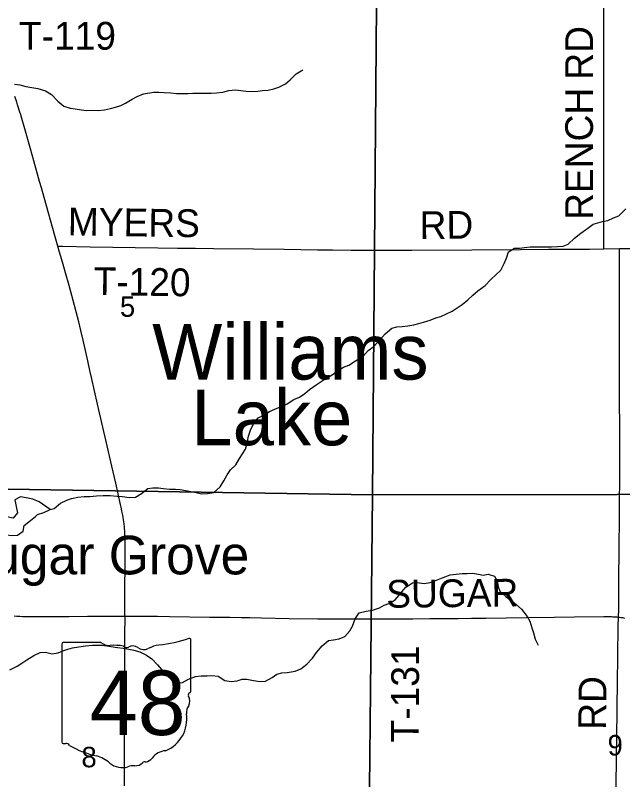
# Model space of a CAD drawing. Extents: x 0 to 680, y 0 to 440.
# Drawn here: x 352.89 to 374.79, y 372.98 to 400.53 of the extents above; entities that cross this region are included whole.
import ezdxf

# ---------------------------------------------------------------- set-up
doc = ezdxf.new("R2010")
doc.units = 0
for name, color, linetype in [('GM_X_County_Road', 7, 'Continuous'), ('GM_X_County_Road_Text', 7, 'Continuous'), ('GM_X_Minor_Lake', 7, 'Continuous'), ('GM_X_Minor_Lake_Text', 7, 'Continuous'), ('GM_X_Minor_River', 7, 'Continuous'), ('GM_X_Section', 7, 'Continuous'), ('GM_X_Section_Text', 7, 'Continuous'), ('GM_X_State_Location', 7, 'Continuous'), ('GM_X_State_Route', 7, 'Continuous'), ('GM_X_State_Shield', 7, 'Continuous'), ('GM_X_Township_Road', 7, 'Continuous'), ('GM_X_Township_Road_Text', 7, 'Continuous'), ('GM_X_Unincorporated_Text', 7, 'Continuous')]:
    doc.layers.add(name, color=color, linetype=linetype)

msp = doc.modelspace()

# ---------------------------------------------------------------- linework, layer by layer
at = {"layer": 'GM_X_County_Road'}
for points in [[(352.856, 378.881), (352.946, 378.877), (353.063, 378.871), (353.151, 378.866), (353.294, 378.866), (354.233, 378.865), (354.825, 378.863), (355.493, 378.871), (356.314, 378.871), (356.849, 378.876)], [(356.849, 378.876), (356.957, 378.875), (357.278, 378.873), (358.017, 378.868), (358.47, 378.864), (359.894, 378.837), (360.627, 378.831), (361.032, 378.824), (361.35, 378.822), (361.776, 378.813), (362.766, 378.793), (363.803, 378.776), (364.361, 378.779), (364.963, 378.775), (365.368, 378.779), (365.72, 378.775)], [(365.72, 378.775), (365.981, 378.773), (366.255, 378.772), (366.769, 378.775), (367.229, 378.778), (367.843, 378.786), (368.193, 378.791), (368.39, 378.79), (368.653, 378.79), (368.861, 378.793), (369.343, 378.801), (369.857, 378.805), (371.325, 378.821), (372.321, 378.833), (373.055, 378.843), (374.117, 378.858), (374.391, 378.855), (374.437, 378.853), (374.499, 378.852), (374.555, 378.847), (374.599, 378.843), (374.641, 378.839)], [(374.641, 378.839), (374.675, 378.835), (374.731, 378.827), (374.783, 378.819), (374.861, 378.804)]]:
    msp.add_lwpolyline(points, dxfattribs=at)
at = {"layer": 'GM_X_Minor_Lake'}
for points in [[(353.754, 382.994), (353.528, 383.085), (353.288, 383.136), (353.081, 383.179), (352.879, 383.062), (352.928, 382.82), (352.971, 382.592), (352.821, 382.407), (352.594, 382.458), (352.393, 382.441), (352.362, 382.201), (352.345, 381.973), (352.556, 381.809), (352.803, 381.778), (352.971, 381.795), (353.174, 381.939), (353.211, 382.146), (353.441, 382.316), (353.618, 382.467)], [(353.618, 382.467), (353.693, 382.539), (353.928, 382.609), (354.157, 382.719), (353.754, 382.994)]]:
    msp.add_lwpolyline(points, dxfattribs=at)
at = {"layer": 'GM_X_Minor_River'}
for points in [[(352.87, 398.05), (353.063, 398.02), (353.277, 397.969), (353.704, 397.895), (353.983, 397.803), (354.202, 397.679), (354.432, 397.441), (354.65, 397.257), (354.876, 397.179), (355.05, 397.156), (355.276, 397.119), (355.45, 397.102), (355.644, 397.106), (355.878, 397.095), (356.106, 397.125), (356.328, 397.168), (356.509, 397.218), (356.704, 397.282), (356.873, 397.366), (357.109, 397.502), (357.285, 397.6), (357.514, 397.703), (357.89, 397.764), (358.064, 397.754), (358.258, 397.751), (358.505, 397.733), (358.705, 397.716), (358.906, 397.713), (359.12, 397.716), (359.301, 397.726), (359.529, 397.729), (359.736, 397.725), (359.957, 397.728), (360.144, 397.732), (360.379, 397.755), (360.594, 397.818), (360.835, 397.847), (361.029, 397.817), (361.222, 397.8), (361.403, 397.784), (361.637, 397.793), (361.812, 397.817), (362.012, 397.827), (362.214, 397.877), (362.396, 397.934), (362.639, 398.057), (362.808, 398.208), (363.019, 398.419), (363.256, 398.562)], [(373.895, 393.05), (374.07, 393.101), (374.251, 393.131), (374.46, 393.228), (374.655, 393.305), (374.9, 393.555)], [(354.157, 382.719), (354.292, 382.75), (354.522, 382.94), (354.752, 383.05), (354.92, 383.108), (355.148, 383.157), (355.383, 383.18), (355.577, 383.19), (355.825, 383.213), (356.059, 383.222), (356.32, 383.217), (356.567, 383.2), (356.755, 383.183), (357.002, 383.152), (357.222, 383.162), (357.445, 383.292), (357.669, 383.469), (357.857, 383.499), (358.058, 383.496), (358.231, 383.472), (358.452, 383.455), (358.672, 383.445), (358.839, 383.435), (359.04, 383.405), (359.22, 383.368), (359.413, 383.325), (359.613, 383.288), (359.827, 383.291), (360.055, 383.334), (360.28, 383.531), (360.417, 383.756), (360.535, 383.968), (360.658, 384.147), (360.842, 384.331), (360.979, 384.55), (361.089, 384.722), (361.193, 384.895), (361.256, 385.114), (361.307, 385.355), (361.371, 385.574), (361.489, 385.827), (361.653, 386.018), (361.849, 386.122), (362.065, 386.245), (362.254, 386.329), (362.456, 386.413), (362.692, 386.529), (362.942, 386.679), (363.144, 386.769), (363.327, 386.9), (363.497, 387.044), (363.747, 387.207), (364.025, 387.397), (364.315, 387.566), (364.532, 387.723), (364.722, 387.853), (364.917, 387.924), (365.154, 388.08), (365.431, 388.249), (365.621, 388.447), (365.818, 388.591), (366.022, 388.815), (366.234, 389.052), (366.465, 389.256), (366.646, 389.306), (366.84, 389.316), (367.041, 389.333), (367.263, 389.369), (367.438, 389.427), (367.612, 389.47), (367.855, 389.546), (368.05, 389.623), (368.231, 389.674), (368.44, 389.764), (368.649, 389.867), (368.825, 389.992), (369.008, 390.102), (369.205, 390.28), (369.395, 390.437), (369.572, 390.595), (369.829, 390.791), (370.04, 391.002), (370.394, 391.344), (370.525, 391.582), (370.602, 391.782), (370.673, 392.002), (370.889, 392.132), (371.069, 392.135), (371.257, 392.159), (371.458, 392.182), (371.679, 392.185), (371.873, 392.188), (372.221, 392.182), (372.442, 392.192), (372.65, 392.208), (372.832, 392.285), (373.056, 392.496), (373.28, 392.672), (373.537, 392.862), (373.727, 392.999), (373.895, 393.05)], [(352.701, 376.943), (352.957, 377.073), (353.133, 377.184), (353.309, 377.301), (353.559, 377.451), (353.788, 377.561), (353.983, 377.578), (354.222, 377.52), (354.437, 377.557), (354.612, 377.621), (354.787, 377.678), (354.962, 377.728), (355.19, 377.765), (355.425, 377.807), (355.679, 377.823), (355.867, 377.827), (356.041, 377.83), (356.334, 377.785), (356.575, 377.747), (356.788, 377.717), (356.988, 377.687), (357.162, 377.65), (357.381, 377.586), (357.62, 377.461), (357.819, 377.331), (358.022, 377.113), (358.173, 376.936), (358.351, 376.752), (358.522, 376.581), (358.754, 376.463), (358.928, 376.481), (359.144, 376.604), (359.387, 376.694), (359.594, 376.717), (359.808, 376.72), (359.983, 376.737), (360.21, 376.706), (360.448, 376.555), (360.681, 376.517), (360.896, 376.54), (361.078, 376.597), (361.245, 376.601), (361.478, 376.557), (361.718, 376.519), (361.913, 376.529), (362.156, 376.659), (362.325, 376.777), (362.507, 376.834), (362.694, 376.844), (362.982, 376.886), (363.191, 376.969), (363.408, 377.14), (363.613, 377.357), (363.75, 377.569), (363.955, 377.8), (364.192, 377.997), (364.367, 378.021), (364.568, 378.051), (364.77, 378.141), (364.954, 378.345), (365.051, 378.518), (365.142, 378.771), (365.293, 378.989), (365.549, 379.052), (365.777, 379.088), (366.019, 379.171), (366.195, 379.275), (366.363, 379.326), (366.586, 379.462), (366.784, 379.687), (366.961, 379.905), (367.212, 380.075), (367.386, 380.085), (367.633, 380.054), (367.854, 380.09), (368.077, 380.173), (368.326, 380.269), (368.568, 380.359), (368.789, 380.389), (369.01, 380.405), (369.184, 380.415), (369.372, 380.419), (369.592, 380.388), (369.765, 380.345), (369.947, 380.388), (370.173, 380.317), (370.264, 380.142), (370.307, 379.947), (370.364, 379.778), (370.582, 379.58), (370.767, 379.443), (370.945, 379.306), (371.149, 379.128), (371.345, 378.863), (371.443, 378.694)], [(371.443, 378.694), (371.512, 378.458), (371.576, 378.276), (371.639, 378.047), (371.749, 377.824)]]:
    msp.add_lwpolyline(points, dxfattribs=at)
at = {"layer": 'GM_X_Section'}
for points in [[(365.918, 400.895), (365.77, 383.247), (347.985, 383.518), (348.223, 401.004)], [(383.415, 400.95), (383.413, 383.266), (365.77, 383.247), (365.918, 400.895)], [(347.985, 383.518), (365.77, 383.247), (365.595, 365.614), (347.963, 365.875)], [(365.77, 383.247), (383.413, 383.266), (383.359, 365.631), (365.595, 365.614)]]:
    msp.add_lwpolyline(points, close=True, dxfattribs=at)
at = {"layer": 'GM_X_State_Route'}
msp.add_lwpolyline([(356.833, 372.758), (356.836, 373.492), (356.836, 374.883), (356.845, 377.577), (356.849, 378.212), (356.85, 378.803), (356.849, 378.876), (356.847, 379.219), (356.86, 381.344), (356.852, 381.726), (356.848, 381.796), (356.844, 381.867), (356.84, 381.944), (356.833, 382.028), (356.827, 382.097), (356.816, 382.191), (356.806, 382.281), (356.796, 382.346), (356.781, 382.438), (356.772, 382.497), (356.759, 382.567), (356.74, 382.663), (356.725, 382.743), (356.712, 382.8), (356.691, 382.892), (356.516, 383.661), (356.37, 384.28), (356.169, 385.166), (356.052, 385.689), (355.863, 386.511), (355.637, 387.47), (355.583, 387.728), (355.51, 388.07), (355.342, 388.818), (355.26, 389.17), (355.183, 389.478), (355.034, 390.072), (354.836, 390.79), (354.71, 391.244), (354.65, 391.466), (354.539, 391.832), (354.48, 392.032), (354.431, 392.209), (354.337, 392.547), (353.937, 393.96), (353.837, 394.308), (353.772, 394.54), (353.562, 395.287), (353.437, 395.718), (353.238, 396.436), (353.103, 396.899), (353.089, 396.95), (353.069, 397.008), (352.974, 397.304), (352.946, 397.394), (352.921, 397.472), (352.899, 397.533), (352.875, 397.599)], dxfattribs=at)
at = {"layer": 'GM_X_State_Shield'}
for p, q in [((354.577, 377.867), (354.577, 374.34)), ((355.983, 377.927), (354.622, 377.927)), ((359.223, 376.17), (359.223, 378.015)), ((359.223, 376.17), (359.223, 376.17))]:
    msp.add_line(p, q, dxfattribs=at)
for centre, radius, start, end in [((357.568, 382.736), 4.928, 275.8445, 288.9065), ((359.172, 378.022), 0.0517, 351.8621, 97.738), ((354.63, 377.874), 0.0538, 98.1301, 188.1301), ((356.307, 378.337), 0.522, 231.6195, 271.1119), ((356.48, 375.947), 1.875, 80.4867, 94.9883), ((356.906, 377.893), 0.151, 219.7921, 297.1024), ((357.127, 377.485), 0.313, 54.4667, 119.1411), ((358.197, 376.85), 0.991, 97.3462, 120.7689), ((357.531, 378.044), 0.377, 233.8562, 294.8282), ((359.211, 376.034), 0.0801, 107.944, 210.337), ((359.168, 376.163), 0.0554, 289.6038, 7.7341), ((358.702, 375.801), 0.481, 340.033, 23.6496), ((359.409, 375.398), 0.35, 136.8065, 186.9296), ((357.844, 375.163), 1.233, 292.3089, 8.9858), ((354.63, 374.332), 0.0543, 171.9584, 258.3066), ((354.638, 374.693), 0.414, 267.339, 280.6039), ((354.723, 374.136), 0.149, 29.7484, 93.2717), ((356.61, 377.305), 3.559, 240.4129, 257.1985), ((358.364, 373.35), 0.675, 94.4031, 142.5768), ((355.549, 372.755), 1.113, 47.1842, 75.836), ((357.554, 373.513), 0.106, 65.7517, 132.6484), ((357.509, 373.998), 0.398, 282.8732, 323.2771), ((356.753, 374.119), 0.707, 230.7004, 286.2918), ((357.162, 372.899), 0.581, 85.6951, 111.2099), ((357.213, 373.855), 0.376, 268.777, 315.5493)]:
    msp.add_arc(centre, radius, start, end, dxfattribs=at)
at = {"layer": 'GM_X_Township_Road'}
for points in [[(374.111, 392.112), (374.111, 392.213), (374.113, 392.677), (374.116, 393.279), (374.117, 393.674), (374.115, 395.383), (374.111, 396.457), (374.11, 397.038), (374.109, 397.508), (374.108, 397.695), (374.112, 398.231), (374.111, 399.819), (374.112, 400.575), (374.111, 400.961)], [(354.431, 392.209), (354.596, 392.205), (355.596, 392.184), (358.039, 392.149), (358.74, 392.14), (359.397, 392.134), (360.042, 392.126), (361.477, 392.11), (362.583, 392.095), (363.787, 392.075), (364.334, 392.071), (365.002, 392.069), (365.911, 392.069), (367.192, 392.062), (369.349, 392.08), (371.111, 392.091), (372.118, 392.095), (372.973, 392.103), (373.597, 392.105), (374.111, 392.112)], [(374.111, 392.112), (374.679, 392.122)], [(374.641, 378.839), (374.649, 379.107), (374.658, 380.253), (374.668, 381.205), (374.681, 382.552), (374.682, 382.935), (374.686, 383.844), (374.692, 384.38), (374.688, 385.355), (374.684, 385.684), (374.683, 386.636), (374.682, 386.953), (374.683, 387.588), (374.682, 388.563), (374.681, 390.151), (374.68, 390.917), (374.68, 391.563), (374.679, 392.023), (374.679, 392.122)], [(374.679, 392.122), (375.797, 392.126), (376.771, 392.131), (377.757, 392.138), (379.892, 392.148), (380.877, 392.157), (381.589, 392.165), (382.213, 392.173), (383.723, 392.178), (385.387, 392.166), (386.297, 392.165), (387.523, 392.165), (388.169, 392.163), (389.056, 392.162), (389.819, 392.158), (391.777, 392.137), (392.132, 392.134)], [(365.688, 374.295), (365.692, 374.788), (365.698, 375.445), (365.705, 376.431), (365.711, 377.121), (365.72, 377.888), (365.721, 378.195), (365.72, 378.688), (365.72, 378.775)], [(374.447, 361.186), (374.447, 361.304), (374.443, 361.807), (374.457, 362.661), (374.463, 363.548), (374.468, 364.205), (374.472, 364.632), (374.48, 365.54), (374.49, 366.241), (374.507, 367.292), (374.516, 368.102), (374.52, 368.495), (374.524, 369.732), (374.533, 370.652), (374.545, 371.396), (374.561, 372.962), (374.57, 373.553), (374.571, 373.882), (374.576, 374.374), (374.597, 375.611), (374.607, 376.465), (374.619, 377.428), (374.632, 378.512), (374.641, 378.839)]]:
    msp.add_lwpolyline(points, dxfattribs=at)

# ---------------------------------------------------------------- texts
at = {"layer": 'GM_X_County_Road_Text'}
msp.add_text('SUGAR', height=1.0014, rotation=0.6003, dxfattribs=at).set_placement((366.273, 379.173))
at = {"layer": 'GM_X_Minor_Lake_Text'}
for s, rotation, p in [('Williams', 359.9919, (357.829, 387.402)), ('Lake', 359.9911, (359.24, 385.031))]:
    msp.add_text(s, height=2.0025, rotation=rotation, dxfattribs=at).set_placement(p)
at = {"layer": 'GM_X_Section_Text'}
for s, p in [('5', (356.668, 389.664)), ('9', (374.248, 373.852)), ('8', (355.28, 373.426))]:
    msp.add_text(s, height=0.738, rotation=0, dxfattribs=at).set_placement(p)
at = {"layer": 'GM_X_State_Location'}
for s in ['s', 'r']:
    msp.add_text(s, height=0.00334, dxfattribs=at).set_placement((356.848, 375.869))
msp.add_text('48', height=0.00334, rotation=0, dxfattribs=at).set_placement((356.007, 375.626))
at = {"layer": 'GM_X_State_Shield'}
msp.add_text('48', height=2.3235, dxfattribs=at).set_placement((355.579, 374.589))
at = {"layer": 'GM_X_Township_Road_Text'}
for s, rotation, p in [('T-119', 0, (353.026, 399.291)), ('RD', 90, (373.722, 398.209)), ('RENCH', 90, (373.722, 393.157)), ('MYERS', 359.204, (354.782, 392.596)), ('RD', 0.4936, (367.474, 392.464)), ('T-120', 359.1605, (355.71, 390.45)), ('T-131', 89.7181, (367.438, 374.32)), ('RD', 89.5021, (374.192, 374.773))]:
    msp.add_text(s, height=1.0014, rotation=rotation, dxfattribs=at).set_placement(p)
at = {"layer": 'GM_X_Unincorporated_Text'}
msp.add_text('Sugar Grove', height=1.39189, rotation=0, dxfattribs=at).set_placement((350.779, 380.379))

doc.saveas('drawing.dxf')
